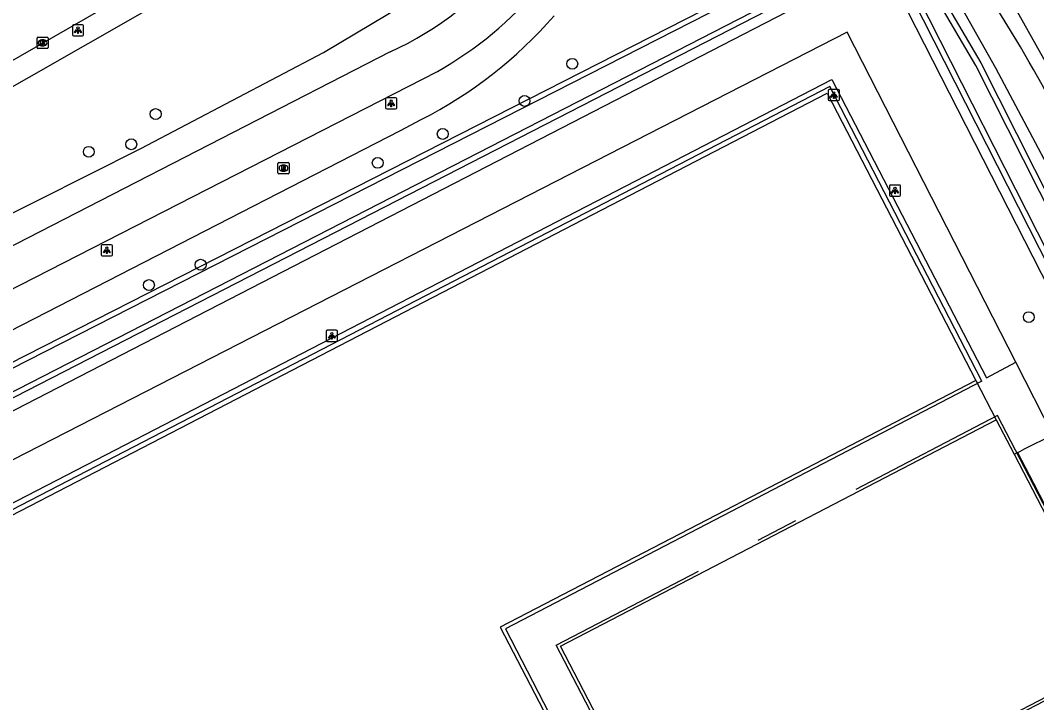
# Model space of a CAD drawing. Extents: x 158838 to 160074, y 386376 to 387776.
# Drawn here: x 159575.9 to 159667.3, y 387576.5 to 387637.9 of the extents above; entities that cross this region are included whole.
import ezdxf

# ---------------------------------------------------------------- set-up
doc = ezdxf.new("R2010")
doc.units = 0
for name, color, linetype in [('IMGEO_Berm_groen', 7, 'Continuous'), ('IMGEO_Boom', 7, 'Continuous'), ('IMGEO_Fietspad_gesloten', 7, 'Continuous'), ('IMGEO_Fietspad_open', 7, 'Continuous'), ('IMGEO_Groenvoorziening', 7, 'Continuous'), ('IMGEO_Hek', 7, 'Continuous'), ('IMGEO_Kolk', 7, 'Continuous'), ('IMGEO_Lichtpunt', 7, 'Continuous'), ('IMGEO_Rijbaan_lokaal_gesloten', 7, 'Continuous'), ('IMGEO_Rijbaan_lokaal_open', 7, 'Continuous'), ('IMGEO_Rioolput', 7, 'Continuous'), ('IMGEO_Voetpad_open', 7, 'Continuous'), ('IMGEO_Waterloop', 7, 'Continuous')]:
    doc.layers.add(name, color=color, linetype=linetype)

msp = doc.modelspace()

# ---------------------------------------------------------------- linework, layer by layer
at = {"layer": 'IMGEO_Berm_groen'}
msp.add_lwpolyline([(159586.751, 387626.374), (159603.17, 387635.008), (159613.332, 387641.106), (159621.064, 387648.841), (159624.797, 387654.843), (159624.93, 387657.776), (159621.997, 387657.91), (159613.199, 387653.642), (159503.616, 387591.096), (159501.414, 387587.532), (159503.082, 387584.294), (159586.751, 387626.374)], dxfattribs=at)
at = {"layer": 'IMGEO_Boom'}
for centre in [(159625.551, 387633.996), (159621.259, 387630.658), (159588.086, 387629.474), (159613.9, 387627.688), (159582.075, 387626.082), (159585.895, 387626.756), (159608.056, 387625.088), (159592.133, 387615.93), (159587.481, 387614.096), (159666.609, 387611.214)]:
    msp.add_circle(centre, 0.489, dxfattribs=at)
at = {"layer": 'IMGEO_Fietspad_gesloten'}
for points in [[(159609.19, 387635.067), (159538.562, 387598.788), (159504.213, 387581.024)], [(159505.92, 387578.006), (159533.315, 387592.051), (159574.656, 387613.459), (159613.428, 387633.313)]]:
    msp.add_lwpolyline(points, dxfattribs=at)
for centre, radius, start, end in [((159597.012, 387662.46), 33.452, 299.38907, 340.47357), ((159596.098, 387663.391), 31.204, 294.80748, 320.89325)]:
    msp.add_arc(centre, radius, start, end, dxfattribs=at)
at = {"layer": 'IMGEO_Fietspad_open'}
for points in [[(159665.87, 387635.514), (159661.06, 387643.376), (159648.915, 387662.52)], [(159646.583, 387660.675), (159647.595, 387659.071), (159655.291, 387646.962), (159660.574, 387638.992), (159663.615, 387633.633), (159671.799, 387618.217), (159683.61, 387595.054), (159689.557, 387583.602)]]:
    msp.add_lwpolyline(points, dxfattribs=at)
msp.add_arc((159486.584, 387531.664), 207.192, 26.61371, 30.08128, dxfattribs=at)
at = {"layer": 'IMGEO_Groenvoorziening'}
for points in [[(159470.092, 387553.611), (159500, 387568.857), (159648.212, 387644.409), (159652.54, 387646.615)], [(159654.846, 387646.753), (159662.289, 387634.092), (159688.02, 387583.128), (159686.69, 387582.431), (159685.608, 387581.863), (159654.296, 387643.551)], [(159653.025, 387643.901), (159500, 387565.32)], [(159685.032, 387581.281), (159653.468, 387643.142), (159568.688, 387599.413)], [(159665.428, 387607.164), (159650.275, 387636.843), (159570.489, 387595.956)]]:
    msp.add_lwpolyline(points, dxfattribs=at)
at = {"layer": 'IMGEO_Hek'}
for points in [[(159685.032, 387581.281), (159653.468, 387643.142), (159568.688, 387599.413)], [(159662.381, 387605.461), (159648.703, 387631.941), (159559.852, 387585.965)], [(159662.381, 387605.461), (159619.534, 387583.185), (159636.121, 387551.047)], [(159675.181, 387580.424), (159663.801, 387602.359), (159651.048, 387595.721)], [(159642.281, 387591.158), (159645.665, 387592.919)], [(159675.181, 387580.424), (159635.511, 387559.757), (159624.107, 387581.699), (159636.895, 387588.355)]]:
    msp.add_lwpolyline(points, dxfattribs=at)
at = {"layer": 'IMGEO_Kolk'}
for p, q in [((159577.421, 387635.451), (159577.421, 387636.303)), ((159577.496, 387636.377), (159578.348, 387636.377)), ((159577.909, 387636.157), (159577.934, 387636.157)), ((159578.422, 387636.303), (159578.422, 387635.451)), ((159578.348, 387635.377), (159577.496, 387635.377)), ((159577.932, 387635.597), (159577.907, 387635.597))]:
    msp.add_line(p, q, dxfattribs=at)
for points in [[(159577.421, 387635.451), (159577.421, 387636.303)], [(159577.496, 387636.377), (159578.348, 387636.377)], [(159577.742, 387636.077), (159577.865, 387636.077), (159577.865, 387635.926), (159577.995, 387636.077), (159578.159, 387636.077), (159578.013, 387635.926), (159578.166, 387635.677), (159578.014, 387635.677), (159577.929, 387635.841), (159577.865, 387635.774), (159577.865, 387635.677), (159577.742, 387635.677), (159577.742, 387636.077)], [(159578.422, 387636.303), (159578.422, 387635.451)], [(159578.348, 387635.377), (159577.496, 387635.377)]]:
    msp.add_lwpolyline(points, dxfattribs=at)
for centre, start, end in [((159577.498, 387636.301), 91.55205, 178.44795), ((159577.498, 387636.301), 91.55205, 178.44795), ((159578.346, 387636.301), 1.55205, 88.44795), ((159578.346, 387636.301), 1.55205, 88.44795), ((159577.498, 387635.453), 181.55205, 268.44795), ((159577.498, 387635.453), 181.55205, 268.44795), ((159578.346, 387635.453), 271.55205, 358.44795), ((159578.346, 387635.453), 271.55205, 358.44795)]:
    msp.add_arc(centre, 0.0765, start, end, dxfattribs=at)
for centre, major_axis, ratio, start_param, end_param in [((159577.908, 387635.877), (-0.387, 0.002), 0.722429, 4.712389, 7.853982), ((159577.933, 387635.877), (-0.39, 0.002), 0.717154, 1.570796, 4.712389)]:
    msp.add_ellipse(centre, major_axis=major_axis, ratio=ratio, start_param=start_param, end_param=end_param, dxfattribs=at)
at = {"layer": 'IMGEO_Lichtpunt'}
for p, q in [((159581.507, 387637.513), (159580.699, 387637.513)), ((159581.507, 387637.513), (159580.699, 387637.513)), ((159580.605, 387637.418), (159580.605, 387636.611)), ((159580.605, 387637.418), (159580.605, 387636.611)), ((159581.601, 387636.611), (159581.601, 387637.418)), ((159581.601, 387636.611), (159581.601, 387637.418)), ((159580.699, 387636.517), (159581.507, 387636.517)), ((159580.699, 387636.517), (159581.507, 387636.517)), ((159648.576, 387631.591), (159648.576, 387630.784)), ((159648.576, 387631.591), (159648.576, 387630.784)), ((159649.478, 387631.686), (159648.67, 387631.686)), ((159649.478, 387631.686), (159648.67, 387631.686)), ((159649.572, 387630.784), (159649.572, 387631.591)), ((159649.572, 387630.784), (159649.572, 387631.591)), ((159608.767, 387630.847), (159608.767, 387630.04)), ((159608.767, 387630.847), (159608.767, 387630.04)), ((159609.669, 387630.942), (159608.861, 387630.942)), ((159609.669, 387630.942), (159608.861, 387630.942)), ((159609.763, 387630.04), (159609.763, 387630.847)), ((159609.763, 387630.04), (159609.763, 387630.847)), ((159648.67, 387630.69), (159649.478, 387630.69)), ((159648.67, 387630.69), (159649.478, 387630.69)), ((159608.861, 387629.946), (159609.669, 387629.946)), ((159608.861, 387629.946), (159609.669, 387629.946)), ((159654.074, 387623.001), (159654.074, 387622.194)), ((159654.074, 387623.001), (159654.074, 387622.194)), ((159654.976, 387623.096), (159654.168, 387623.096)), ((159654.976, 387623.096), (159654.168, 387623.096)), ((159655.07, 387622.194), (159655.07, 387623.001)), ((159655.07, 387622.194), (159655.07, 387623.001)), ((159654.168, 387622.1), (159654.976, 387622.1)), ((159654.168, 387622.1), (159654.976, 387622.1)), ((159583.196, 387617.632), (159583.196, 387616.825)), ((159583.196, 387617.632), (159583.196, 387616.825)), ((159584.098, 387617.727), (159583.29, 387617.727)), ((159584.098, 387617.727), (159583.29, 387617.727)), ((159584.192, 387616.825), (159584.192, 387617.632)), ((159584.192, 387616.825), (159584.192, 387617.632)), ((159583.29, 387616.731), (159584.098, 387616.731)), ((159583.29, 387616.731), (159584.098, 387616.731)), ((159603.429, 387609.934), (159603.429, 387609.127)), ((159603.429, 387609.934), (159603.429, 387609.127)), ((159604.331, 387610.029), (159603.523, 387610.029)), ((159604.331, 387610.029), (159603.523, 387610.029)), ((159604.425, 387609.127), (159604.425, 387609.934)), ((159604.425, 387609.127), (159604.425, 387609.934)), ((159603.523, 387609.033), (159604.331, 387609.033)), ((159603.523, 387609.033), (159604.331, 387609.033))]:
    msp.add_line(p, q, dxfattribs=at)
for points in [[(159580.979, 387637.082), (159581.018, 387637.054), (159580.83, 387636.792), (159580.792, 387636.819), (159580.979, 387637.082)], [(159581.081, 387637.034), (159581.128, 387637.034), (159581.128, 387636.712), (159581.081, 387636.712), (159581.081, 387637.034)], [(159581.191, 387637.054), (159581.229, 387637.081), (159581.416, 387636.819), (159581.377, 387636.791), (159581.191, 387637.054)], [(159648.95, 387631.255), (159648.989, 387631.227), (159648.801, 387630.965), (159648.763, 387630.992), (159648.95, 387631.255)], [(159649.052, 387631.207), (159649.099, 387631.207), (159649.099, 387630.885), (159649.052, 387630.885), (159649.052, 387631.207)], [(159649.162, 387631.227), (159649.2, 387631.254), (159649.387, 387630.992), (159649.348, 387630.964), (159649.162, 387631.227)], [(159609.141, 387630.511), (159609.18, 387630.483), (159608.992, 387630.221), (159608.954, 387630.248), (159609.141, 387630.511)], [(159609.243, 387630.463), (159609.29, 387630.463), (159609.29, 387630.141), (159609.243, 387630.141), (159609.243, 387630.463)], [(159609.353, 387630.483), (159609.391, 387630.51), (159609.578, 387630.248), (159609.539, 387630.22), (159609.353, 387630.483)], [(159654.448, 387622.665), (159654.487, 387622.637), (159654.299, 387622.375), (159654.261, 387622.402), (159654.448, 387622.665)], [(159654.55, 387622.617), (159654.597, 387622.617), (159654.597, 387622.295), (159654.55, 387622.295), (159654.55, 387622.617)], [(159654.66, 387622.637), (159654.698, 387622.664), (159654.885, 387622.402), (159654.846, 387622.374), (159654.66, 387622.637)], [(159583.57, 387617.296), (159583.609, 387617.268), (159583.421, 387617.006), (159583.383, 387617.033), (159583.57, 387617.296)], [(159583.672, 387617.248), (159583.719, 387617.248), (159583.719, 387616.926), (159583.672, 387616.926), (159583.672, 387617.248)], [(159583.782, 387617.268), (159583.82, 387617.295), (159584.007, 387617.033), (159583.968, 387617.005), (159583.782, 387617.268)], [(159603.803, 387609.598), (159603.842, 387609.57), (159603.654, 387609.308), (159603.616, 387609.335), (159603.803, 387609.598)], [(159603.905, 387609.55), (159603.952, 387609.55), (159603.952, 387609.228), (159603.905, 387609.228), (159603.905, 387609.55)], [(159604.015, 387609.57), (159604.053, 387609.597), (159604.24, 387609.335), (159604.201, 387609.307), (159604.015, 387609.57)]]:
    msp.add_lwpolyline(points, dxfattribs=at)
for centre in [(159581.104, 387637.216), (159649.075, 387631.389), (159609.266, 387630.645), (159654.573, 387622.799), (159583.695, 387617.43), (159603.928, 387609.732)]:
    msp.add_circle(centre, 0.0994, dxfattribs=at)
for centre, start, end in [((159580.699, 387637.418), 90, 180), ((159580.699, 387637.418), 90, 180), ((159581.507, 387637.418), 0, 90), ((159581.507, 387637.418), 0, 90), ((159580.699, 387636.611), 180, 270), ((159580.699, 387636.611), 180, 270), ((159581.507, 387636.611), 270, 0), ((159581.507, 387636.611), 270, 360), ((159648.67, 387631.591), 90, 180), ((159648.67, 387631.591), 90, 180), ((159649.478, 387631.591), 0, 90), ((159649.478, 387631.591), 0, 90), ((159608.861, 387630.847), 90, 180), ((159608.861, 387630.847), 90, 180), ((159609.669, 387630.847), 0, 90), ((159609.669, 387630.847), 0, 90), ((159648.67, 387630.784), 180, 270), ((159648.67, 387630.784), 180, 270), ((159649.478, 387630.784), 270, 0), ((159649.478, 387630.784), 270, 360), ((159608.861, 387630.04), 180, 270), ((159608.861, 387630.04), 180, 270), ((159609.669, 387630.04), 270, 0), ((159609.669, 387630.04), 270, 360), ((159654.168, 387623.001), 90, 180), ((159654.168, 387623.001), 90, 180), ((159654.976, 387623.001), 0, 90), ((159654.976, 387623.001), 0, 90), ((159654.168, 387622.194), 180, 270), ((159654.168, 387622.194), 180, 270), ((159654.976, 387622.194), 270, 0), ((159654.976, 387622.194), 270, 360), ((159583.29, 387617.632), 90, 180), ((159583.29, 387617.632), 90, 180), ((159584.098, 387617.632), 0, 90), ((159584.098, 387617.632), 0, 90), ((159583.29, 387616.825), 180, 270), ((159583.29, 387616.825), 180, 270), ((159584.098, 387616.825), 270, 0), ((159584.098, 387616.825), 270, 360), ((159603.523, 387609.934), 90, 180), ((159603.523, 387609.934), 90, 180), ((159604.331, 387609.934), 0, 90), ((159604.331, 387609.934), 0, 90), ((159603.523, 387609.127), 180, 270), ((159603.523, 387609.127), 180, 270), ((159604.331, 387609.127), 270, 0), ((159604.331, 387609.127), 270, 360)]:
    msp.add_arc(centre, 0.0946, start, end, dxfattribs=at)
at = {"layer": 'IMGEO_Rijbaan_lokaal_gesloten'}
msp.add_lwpolyline([(159481.022, 387580.222), (159500, 387591.121), (159610.869, 387654.796), (159619.535, 387659.764)], dxfattribs=at)
at = {"layer": 'IMGEO_Rijbaan_lokaal_open'}
msp.add_lwpolyline([(159691.736, 387588.957), (159690.235, 387591.935), (159689.824, 387592.612), (159672.895, 387625.634), (159664.24, 387641.102), (159653.479, 387657.763), (159651.731, 387660.49)], dxfattribs=at)
at = {"layer": 'IMGEO_Rioolput'}
for p, q in [((159599.079, 387624.188), (159599.079, 387625.04)), ((159599.154, 387625.114), (159600.006, 387625.114)), ((159599.567, 387624.894), (159599.592, 387624.894)), ((159600.08, 387625.04), (159600.08, 387624.188)), ((159600.006, 387624.114), (159599.154, 387624.114)), ((159599.59, 387624.334), (159599.565, 387624.334))]:
    msp.add_line(p, q, dxfattribs=at)
for points in [[(159599.079, 387624.188), (159599.079, 387625.04)], [(159599.154, 387625.114), (159600.006, 387625.114)], [(159599.668, 387624.812), (159599.416, 387624.814), (159599.416, 387624.414)], [(159599.594, 387624.733), (159599.54, 387624.733), (159599.54, 387624.652)], [(159600.08, 387625.04), (159600.08, 387624.188)], [(159600.006, 387624.114), (159599.154, 387624.114)], [(159599.416, 387624.414), (159599.54, 387624.414), (159599.54, 387624.576), (159599.551, 387624.576)], [(159599.54, 387624.652), (159599.592, 387624.652)], [(159599.598, 387624.547), (159599.669, 387624.414), (159599.809, 387624.414), (159599.744, 387624.54)]]:
    msp.add_lwpolyline(points, dxfattribs=at)
for centre, radius, start, end in [((159599.156, 387625.038), 0.0765, 91.55205, 178.44795), ((159599.156, 387625.038), 0.0765, 91.55205, 178.44795), ((159599.6, 387624.637), 0.0964, 77.00612, 93.18647), ((159599.614, 387624.694), 0.0378, 276.66336, 79.67722), ((159599.667, 387624.702), 0.109, 350.36119, 89.41601), ((159599.665, 387624.702), 0.112, 277.58423, 350.98172), ((159600.004, 387625.038), 0.0765, 1.55205, 88.44795), ((159600.004, 387625.038), 0.0765, 1.55205, 88.44795), ((159599.156, 387624.19), 0.0765, 181.55205, 268.44795), ((159599.156, 387624.19), 0.0765, 181.55205, 268.44795), ((159599.55, 387624.523), 0.0533, 26.02933, 88.69889), ((159599.576, 387624.841), 0.19, 274.7715, 282.96867), ((159599.649, 387624.487), 0.108, 29.51342, 73.79051), ((159600.004, 387624.19), 0.0765, 271.55205, 358.44795), ((159600.004, 387624.19), 0.0765, 271.55205, 358.44795)]:
    msp.add_arc(centre, radius, start, end, dxfattribs=at)
for centre, major_axis, ratio, start_param, end_param in [((159599.566, 387624.614), (-0.387, 0.002), 0.722429, 4.712389, 7.853982), ((159599.591, 387624.614), (-0.39, 0.002), 0.717154, 1.570796, 4.712389)]:
    msp.add_ellipse(centre, major_axis=major_axis, ratio=ratio, start_param=start_param, end_param=end_param, dxfattribs=at)
at = {"layer": 'IMGEO_Voetpad_open'}
for points in [[(159572.099, 387592.905), (159648.885, 387632.576), (159662.793, 387605.75), (159665.428, 387607.164)], [(159572.548, 387592.055), (159648.49, 387631.359), (159661.841, 387605.516)], [(159467.697, 387554.827), (159500, 387571.43), (159554.121, 387599.247), (159610.094, 387627.995), (159611.963, 387628.974)], [(159668.758, 387600.642), (159665.428, 387607.164)], [(159661.841, 387605.516), (159619.072, 387583.324), (159635.693, 387551.331), (159590.359, 387527.872)], [(159661.841, 387605.516), (159663.681, 387601.99)], [(159665.287, 387598.891), (159674.811, 387580.51), (159635.64, 387560.118), (159624.49, 387581.608), (159663.681, 387601.99)], [(159663.681, 387601.99), (159665.287, 387598.891)], [(159665.588, 387599.043), (159665.788, 387599.144), (159666.214, 387599.359), (159668.758, 387600.642)], [(159665.287, 387598.891), (159665.588, 387599.043)], [(159665.588, 387599.043), (159667.024, 387596.287), (159668.116, 387594.192), (159669.687, 387591.178), (159676.681, 387577.651)]]:
    msp.add_lwpolyline(points, dxfattribs=at)
msp.add_arc((159593.492, 387664.971), 40.459, 297.16378, 318.75923, dxfattribs=at)
at = {"layer": 'IMGEO_Waterloop'}
for points in [[(159661.853, 387633.854), (159654.531, 387646.31), (159654.214, 387646.372), (159653.711, 387646.385), (159653.213, 387646.313), (159652.731, 387646.156), (159648.437, 387643.967), (159500.225, 387568.415), (159470.38, 387553.201)], [(159470.11, 387552.184), (159470.909, 387550.939), (159499.773, 387565.761), (159652.819, 387644.353), (159653.027, 387644.436), (159653.262, 387644.488), (159653.503, 387644.501), (159653.742, 387644.476), (159653.974, 387644.412), (159654.193, 387644.311), (159654.393, 387644.177), (159654.568, 387644.012), (159654.718, 387643.816), (159685.823, 387582.536), (159686.462, 387582.871), (159687.357, 387583.341), (159681.904, 387594.156), (159661.853, 387633.854)]]:
    msp.add_lwpolyline(points, dxfattribs=at)

doc.saveas('drawing.dxf')
